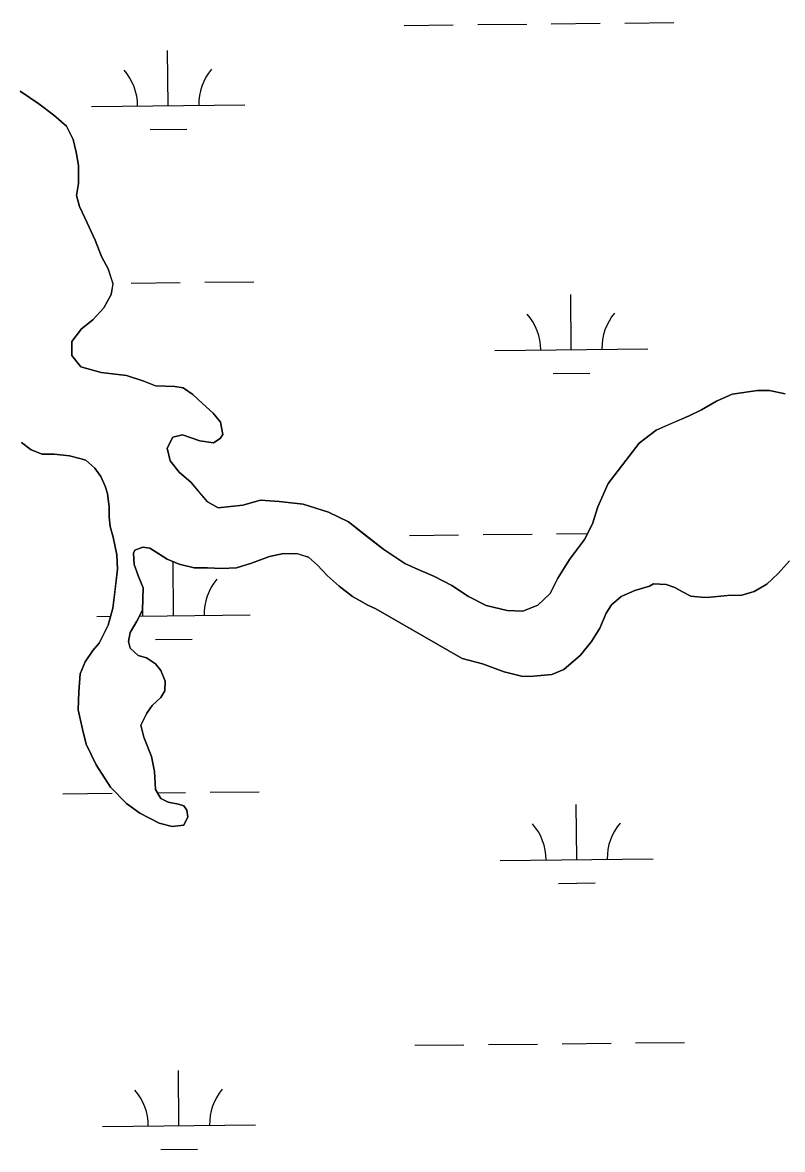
# Model space of a CAD drawing. Extents: x 3734862 to 3772949, y 391520 to 417239.
# Drawn here: x 3761226 to 3761722, y 407384 to 408119 of the extents above; entities that cross this region are included whole.
import ezdxf

# ---------------------------------------------------------------- set-up
doc = ezdxf.new("R2010")
doc.units = 0
doc.layers.add('V-TOPO-SHOR', color=7, linetype='Continuous')
doc.layers.add('V-WETL-SWMP', color=7, linetype='Continuous')

msp = doc.modelspace()

# ---------------------------------------------------------------- linework, layer by layer
at = {"layer": 'V-TOPO-SHOR'}
for points in [[(3761224.64, 408074.42), (3761236.8, 408066.11), (3761246.61, 408058.6), (3761254.85, 408051.48), (3761259.14, 408042.81), (3761261.08, 408034.54), (3761262.62, 408025.88), (3761262.57, 408014.08), (3761261.37, 408006.21), (3761263.3, 407999.12), (3761268.38, 407988.48), (3761273.45, 407977.05), (3761277.74, 407966.41), (3761282.04, 407958.53), (3761285.14, 407948.68), (3761283.94, 407941.6), (3761279.18, 407932.97), (3761272.07, 407925.12), (3761264.58, 407919.25), (3761258.25, 407911.01)], [(3761258.25, 407911.01), (3761258.21, 407901.96), (3761264.09, 407894.47)], [(3761264.09, 407894.47), (3761277.45, 407890.87), (3761293.97, 407888.84), (3761305.36, 407885.26), (3761312.83, 407882.08), (3761325.42, 407881.64), (3761330.92, 407880.83), (3761337.2, 407876.48), (3761343.47, 407870.56), (3761350.53, 407864.23), (3761355.23, 407858.32), (3761356.77, 407850.44), (3761355.19, 407847.69), (3761350.85, 407844.96), (3761341.81, 407846.17), (3761330.41, 407850.15), (3761324.11, 407848.6), (3761320.54, 407841.53), (3761322.48, 407833.26), (3761328.35, 407825.76), (3761336.2, 407819.04), (3761342.07, 407811.94), (3761346.77, 407806.41), (3761353.84, 407802.45), (3761369.97, 407804.36), (3761381.4, 407807.46), (3761393.59, 407806.63), (3761409.32, 407804.99), (3761425.83, 407799.82), (3761438.79, 407793.47), (3761449.77, 407784.78), (3761461.93, 407775.29), (3761475.67, 407766.19), (3761484.31, 407762.22), (3761494.91, 407757.85), (3761506.3, 407751.91), (3761517.29, 407744.78), (3761528.68, 407738.84), (3761542.44, 407735.64), (3761552.66, 407735.21), (3761562.52, 407739.1), (3761570.41, 407746.55), (3761575.56, 407756.76), (3761583.09, 407768.92), (3761592.97, 407781.87), (3761598.13, 407792.08), (3761601.71, 407803.09), (3761608.46, 407818.41), (3761628.62, 407844.69), (3761639.67, 407853.3), (3761649.52, 407857.59), (3761661.34, 407862.66), (3761669.23, 407866.57), (3761679.08, 407872.04), (3761689.33, 407876.72), (3761705.87, 407879.02), (3761713.73, 407878.99), (3761723.96, 407876.98)], [(3761294.06, 407609.78), (3761283.5, 407620.42), (3761274.14, 407634.98), (3761267.52, 407648.35), (3761265.2, 407658.17), (3761262.5, 407670.74), (3761262.94, 407682.52), (3761263.77, 407694.29), (3761266.94, 407702.12), (3761272.07, 407709.56), (3761276.01, 407714.26), (3761281.94, 407726.01), (3761285.12, 407736.99), (3761286.75, 407751.11), (3761287.97, 407762.49), (3761287.61, 407771.91), (3761285.3, 407783.31), (3761283.36, 407790.38), (3761282.6, 407796.66), (3761282.62, 407799.8), (3761282.63, 407802.94), (3761281.48, 407811.97), (3761279.93, 407816.69), (3761277.21, 407822.98), (3761273.3, 407828.49), (3761267.44, 407833.61), (3761263.52, 407834.81), (3761256.85, 407836.4), (3761246.65, 407837.62), (3761238.8, 407837.65), (3761231.74, 407840.42), (3761225.48, 407845.16)], [(3761726.82, 407767.89), (3761719.33, 407759.68), (3761711.85, 407752.64), (3761703.58, 407747.96), (3761695.73, 407745.64), (3761686.3, 407745.28), (3761672.96, 407744.15), (3761669.03, 407744.17), (3761662.36, 407744.98), (3761656.88, 407747.75), (3761651.78, 407750.51), (3761646.3, 407752.5), (3761638.06, 407752.92), (3761635.3, 407751.36), (3761625.87, 407748.65), (3761616.83, 407744.76), (3761610.53, 407739.29), (3761606.97, 407733.81), (3761603.01, 407724.01), (3761597.48, 407715.39), (3761590.38, 407706.39), (3761579.36, 407697.02), (3761571.5, 407693.91), (3761559.71, 407692.77), (3761552.65, 407692.41), (3761540.5, 407695.59), (3761526.38, 407700.75), (3761513.05, 407704.33), (3761456.65, 407736.73), (3761451.56, 407739.11), (3761441.37, 407744.64), (3761432.76, 407751.35), (3761424.94, 407758.44), (3761418.69, 407765.14), (3761412.82, 407770.26), (3761405.37, 407772.64), (3761396.34, 407772.68), (3761387.31, 407770.75), (3761375.51, 407766.48), (3761365.69, 407763.38), (3761355.88, 407763.02), (3761346.85, 407763.45), (3761338.21, 407763.48), (3761328.41, 407765.87), (3761320.57, 407769.04), (3761314.31, 407772.99), (3761309.22, 407776.15), (3761304.51, 407776.95), (3761299.4, 407775.01), (3761298.61, 407773.05), (3761298.97, 407765.59), (3761301.69, 407757.73), (3761304.8, 407750.26), (3761304.35, 407735.74), (3761300.79, 407728.69), (3761296.45, 407721.25), (3761295.25, 407715.36), (3761296.41, 407711.04), (3761301.49, 407706.31), (3761306.98, 407704.72), (3761312.86, 407700.77), (3761316.37, 407696.44), (3761319.09, 407689.37), (3761319.07, 407683.09), (3761316.3, 407678.78), (3761310.79, 407673.7), (3761307.24, 407668.61), (3761303.28, 407660.77), (3761305.22, 407652.92), (3761310.27, 407640.34), (3761312.2, 407630.52), (3761312.94, 407618.74), (3761316.45, 407612.84), (3761321.15, 407610.46), (3761327.82, 407609.26), (3761331.35, 407608.07), (3761333.3, 407605.31), (3761334.06, 407600.99), (3761331.3, 407595.51), (3761323.84, 407594.75), (3761315.21, 407596.75), (3761302.67, 407603.47), (3761294.06, 407609.78)]]:
    msp.add_lwpolyline(points, dxfattribs=at)
at = {"layer": 'V-WETL-SWMP'}
for p, q in [((3761475.22, 408117.24), (3761507.22, 408117.58)), ((3761523.22, 408117.75), (3761555.21, 408118.09)), ((3761571.21, 408118.26), (3761603.21, 408118.59)), ((3761619.21, 408118.76), (3761651.21, 408119.1)), ((3761321.17, 408064.87), (3761320.79, 408100.87)), ((3761271.17, 408064.34), (3761371.17, 408065.4)), ((3761309.33, 408049.31), (3761333.33, 408049.57)), ((3761296.98, 407949.18), (3761328.98, 407949.51)), ((3761344.98, 407949.68), (3761376.98, 407950.02)), ((3761584.3, 407905.78), (3761583.92, 407941.78)), ((3761534.3, 407905.25), (3761634.3, 407906.31)), ((3761572.47, 407890.22), (3761596.46, 407890.48)), ((3761478.73, 407784.59), (3761510.73, 407784.92)), ((3761526.73, 407785.09), (3761558.73, 407785.43)), ((3761574.73, 407785.6), (3761594.96, 407785.81)), ((3761324.68, 407732.21), (3761324.31, 407767.53)), ((3761274.69, 407731.69), (3761283.61, 407731.78)), ((3761302.45, 407731.98), (3761374.68, 407732.74)), ((3761312.85, 407716.66), (3761336.85, 407716.91)), ((3761252.5, 407616.01), (3761284.5, 407616.35)), ((3761314.17, 407616.66), (3761332.5, 407616.86)), ((3761348.49, 407617.03), (3761380.49, 407617.36)), ((3761587.82, 407573.12), (3761587.44, 407609.12)), ((3761537.82, 407572.59), (3761637.81, 407573.65)), ((3761575.98, 407557.57), (3761599.98, 407557.82)), ((3761482.25, 407451.93), (3761514.24, 407452.27)), ((3761530.24, 407452.44), (3761562.24, 407452.77)), ((3761578.24, 407452.94), (3761610.24, 407453.28)), ((3761626.24, 407453.45), (3761658.24, 407453.79)), ((3761328.2, 407399.56), (3761327.82, 407435.56)), ((3761278.2, 407399.03), (3761378.2, 407400.09)), ((3761316.36, 407384), (3761340.36, 407384.25))]:
    msp.add_line(p, q, dxfattribs=at)
for points in [[(3761264.58, 407919.25), (3761272.07, 407925.12), (3761279.18, 407932.97), (3761283.94, 407941.6), (3761285.15, 407948.68), (3761282.04, 407958.53), (3761277.74, 407966.41), (3761273.45, 407977.05), (3761268.38, 407988.48), (3761263.3, 407999.12), (3761261.36, 408006.21), (3761262.57, 408014.08), (3761262.62, 408025.88), (3761261.08, 408034.54), (3761259.14, 408042.81), (3761254.85, 408051.48), (3761246.61, 408058.6), (3761236.8, 408066.11), (3761224.64, 408074.42)], [(3761723.96, 407876.98), (3761713.73, 407878.99), (3761705.87, 407879.02), (3761689.33, 407876.72), (3761679.08, 407872.04), (3761669.23, 407866.57), (3761661.34, 407862.66), (3761639.67, 407853.3), (3761628.62, 407844.69), (3761608.46, 407818.4), (3761601.71, 407803.09), (3761598.12, 407792.08), (3761592.97, 407781.87), (3761583.09, 407768.93), (3761575.56, 407756.76), (3761570.41, 407746.55), (3761562.52, 407739.1), (3761552.66, 407735.21), (3761542.44, 407735.64), (3761528.68, 407738.84), (3761517.29, 407744.78), (3761506.3, 407751.91), (3761494.91, 407757.85), (3761484.31, 407762.22), (3761475.67, 407766.19), (3761461.93, 407775.29), (3761438.79, 407793.47), (3761425.83, 407799.82), (3761409.32, 407804.99), (3761393.59, 407806.63), (3761381.4, 407807.46), (3761369.98, 407804.36), (3761353.84, 407802.45), (3761346.77, 407806.41), (3761336.19, 407819.04), (3761328.35, 407825.76), (3761322.48, 407833.26), (3761320.54, 407841.53), (3761324.11, 407848.6), (3761330.41, 407850.15), (3761341.81, 407846.17), (3761350.85, 407844.96), (3761355.19, 407847.69), (3761356.77, 407850.44), (3761355.23, 407858.32), (3761350.53, 407864.23), (3761343.47, 407870.56), (3761337.2, 407876.48), (3761330.92, 407880.83), (3761325.42, 407881.64), (3761312.83, 407882.08), (3761305.36, 407885.26), (3761293.97, 407888.84), (3761277.45, 407890.87), (3761264.09, 407894.47), (3761258.21, 407901.96), (3761258.25, 407911.01), (3761264.58, 407919.25)], [(3761225.48, 407845.16), (3761231.74, 407840.42), (3761238.8, 407837.65), (3761246.65, 407837.62), (3761256.85, 407836.4), (3761263.52, 407834.81), (3761267.44, 407833.62), (3761273.3, 407828.49), (3761277.21, 407822.98), (3761279.93, 407816.69), (3761281.48, 407811.97), (3761282.63, 407802.94), (3761282.6, 407796.66), (3761283.36, 407790.38), (3761285.3, 407783.31), (3761287.61, 407771.91), (3761287.97, 407762.49), (3761285.12, 407736.99), (3761281.94, 407726.01), (3761276.01, 407714.26), (3761272.07, 407709.56), (3761266.94, 407702.12), (3761263.77, 407694.29), (3761262.94, 407682.52), (3761262.5, 407670.74), (3761265.2, 407658.17), (3761267.52, 407648.35), (3761274.14, 407634.98), (3761283.5, 407620.42), (3761294.06, 407609.78), (3761302.67, 407603.47), (3761315.21, 407596.75), (3761323.84, 407594.75), (3761331.3, 407595.51), (3761334.06, 407600.99), (3761333.3, 407605.32), (3761331.34, 407608.07), (3761327.82, 407609.26), (3761321.15, 407610.46), (3761316.45, 407612.84), (3761312.94, 407618.74), (3761312.2, 407630.52), (3761310.27, 407640.34), (3761305.22, 407652.92), (3761303.28, 407660.77), (3761307.24, 407668.61), (3761310.79, 407673.7), (3761316.3, 407678.78), (3761319.07, 407683.09), (3761319.09, 407689.37), (3761316.37, 407696.44), (3761312.85, 407700.77), (3761306.98, 407704.72), (3761301.49, 407706.31), (3761296.41, 407711.04), (3761295.25, 407715.36), (3761296.45, 407721.25), (3761300.79, 407728.69), (3761304.35, 407735.74), (3761304.8, 407750.26), (3761301.69, 407757.73), (3761298.97, 407765.59), (3761298.61, 407773.05), (3761299.4, 407775.01), (3761304.51, 407776.95), (3761309.22, 407776.15), (3761320.57, 407769.04), (3761328.41, 407765.87), (3761338.21, 407763.48), (3761346.85, 407763.45), (3761355.88, 407763.02), (3761365.69, 407763.38), (3761375.51, 407766.48), (3761387.31, 407770.75), (3761396.34, 407772.68), (3761405.37, 407772.65), (3761412.82, 407770.26), (3761418.69, 407765.14), (3761424.94, 407758.44), (3761432.76, 407751.35), (3761441.37, 407744.64), (3761451.56, 407739.11), (3761456.65, 407736.73)], [(3761456.65, 407736.73), (3761513.05, 407704.33), (3761526.38, 407700.75), (3761540.49, 407695.59), (3761552.65, 407692.41), (3761559.72, 407692.77), (3761571.5, 407693.9), (3761579.36, 407697.02), (3761590.38, 407706.39), (3761597.48, 407715.39), (3761603.01, 407724.01), (3761606.97, 407733.81), (3761610.53, 407739.29), (3761616.83, 407744.76), (3761625.87, 407748.65), (3761635.3, 407751.36), (3761638.06, 407752.92), (3761646.3, 407752.5), (3761651.78, 407750.51), (3761656.88, 407747.75), (3761662.36, 407744.98), (3761669.03, 407744.17), (3761672.96, 407744.15), (3761686.31, 407745.28), (3761695.73, 407745.64), (3761703.59, 407747.96), (3761711.85, 407752.64), (3761719.33, 407759.68), (3761726.82, 407767.89)]]:
    msp.add_lwpolyline(points, dxfattribs=at)
for centre, start, end in [((3761265.93, 408064.76), 359.83336, 41.37702), ((3761376.41, 408065.93), 139.83336, 181.37702), ((3761639.54, 407906.84), 139.83336, 181.37702), ((3761529.06, 407905.67), 359.83336, 41.37702), ((3761379.92, 407733.27), 139.83336, 181.37702), ((3761269.44, 407732.1), 359.83336, 7.51733), ((3761532.57, 407573.01), 359.83336, 41.37702), ((3761643.05, 407574.18), 139.83336, 181.37702), ((3761272.95, 407399.45), 359.83336, 41.37702), ((3761383.43, 407400.62), 139.83336, 181.37702)]:
    msp.add_arc(centre, 35.25, start, end, dxfattribs=at)

doc.saveas('drawing.dxf')
